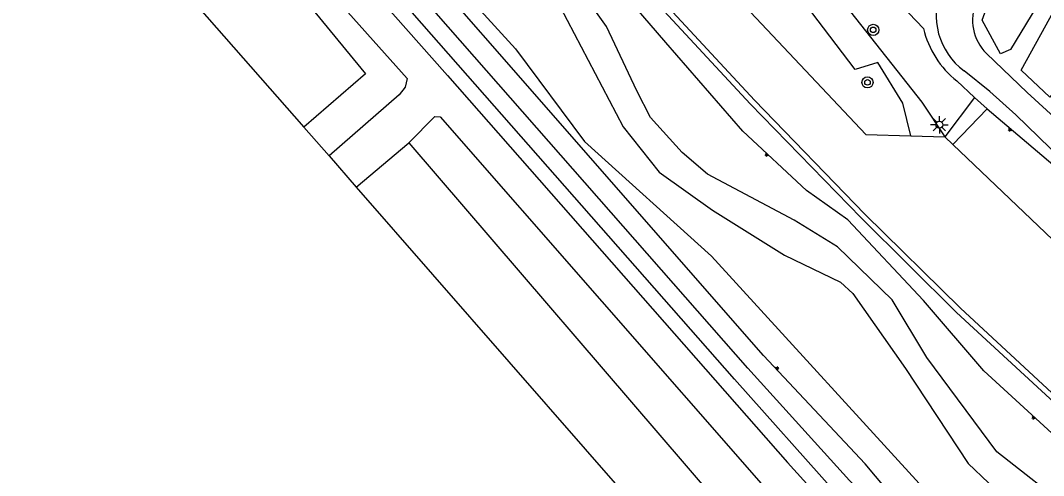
# Model space of a CAD drawing. Extents: x 131000 to 133014, y 396499 to 399001.
# Drawn here: x 132758.2 to 132831.8, y 397031.7 to 397064.3 of the extents above; entities that cross this region are included whole.
import ezdxf

# ---------------------------------------------------------------- set-up
doc = ezdxf.new("R2010")
doc.units = 0
for name, color, linetype in [('gg-afsc-hekwerk', 7, 'Continuous'), ('gg-afsc-muur', 7, 'Continuous'), ('gg-aspt-spoorlijn', 7, 'Continuous'), ('gg-knt-BGT kruinlijn', 7, 'Continuous'), ('gg-knt-verharding', 7, 'Continuous'), ('gg-kntw-bovenkant insteek waterloop', 7, 'Continuous'), ('gg-kntw-waterlijn', 7, 'Continuous'), ('gt-grn-groengrens', 7, 'Continuous'), ('gt-symb-boom', 7, 'Continuous'), ('gt-symb-lichtmast', 7, 'Continuous'), ('gt-symb-talud symbool', 7, 'Continuous')]:
    doc.layers.add(name, color=color, linetype=linetype)

# ---------------------------------------------------------------- blocks, each defined once
blk = doc.blocks.new('gt0-LMAST')
at = {"layer": 'gt-symb-lichtmast'}
for p, q in [((-0.182, 0.173), (-0.447, 0.438)), ((-0.005, 0.246), (-0.005, 0.621)), ((0.172, 0.173), (0.437, 0.438)), ((-0.255, -0.004), (-0.63, -0.004)), ((-0.182, -0.181), (-0.447, -0.446)), ((-0.005, -0.254), (-0.005, -0.629)), ((0.437, -0.446), (0.172, -0.181)), ((0.245, -0.004), (0.62, -0.004))]:
    blk.add_line(p, q, dxfattribs=at)
blk.add_circle((-0.005, -0.004), 0.25, dxfattribs=at)
blk = doc.blocks.new('gt0-TALUD_1')
at = {"layer": 'gt-symb-talud symbool'}
for p, q in [((0, -1), (0, 0)), ((-1, -1), (-1, 0)), ((-0.5, -2), (-0.5, 0)), ((0.5, -2), (0.5, 0)), ((1, -1), (1, 0))]:
    blk.add_line(p, q, dxfattribs=at)
blk = doc.blocks.new('gt0-BOOM')
at = {"layer": 'gt-symb-boom'}
for radius in [0.4, 0.2]:
    blk.add_circle((0, 0), radius, dxfattribs=at)

msp = doc.modelspace()

# ---------------------------------------------------------------- linework, layer by layer
at = {"layer": 'gg-afsc-hekwerk'}
for p, q in [((132753.283, 397085.513), (132778.588, 397056.673)), ((132778.588, 397056.673), (132780.419, 397054.618)), ((132780.419, 397054.618), (132782.358, 397052.382))]:
    msp.add_line(p, q, dxfattribs=at)
msp.add_lwpolyline([(132782.358, 397052.382), (132804.29, 397027.31), (132779.778, 397021.553)], dxfattribs=at)
at = {"layer": 'gg-afsc-muur'}
for points in [[(132839.683, 397030.941), (132834.325, 397035.787), (132825.79, 397043.687), (132818.913, 397050.439), (132810.97, 397058.632), (132768.608, 397104.245), (132768.313, 397103.967)], [(132839.187, 397030.821), (132834.052, 397035.502), (132825.503, 397043.392), (132818.645, 397050.165), (132810.679, 397058.363), (132768.313, 397103.967)]]:
    msp.add_lwpolyline(points, dxfattribs=at)
at = {"layer": 'gg-aspt-spoorlijn'}
msp.add_lwpolyline([(132822.481, 397026.458), (132817.799, 397031.335), (132810.514, 397039.389), (132770.171, 397085.283), (132757.997, 397099.007)], dxfattribs=at)
at = {"layer": 'gg-knt-BGT kruinlijn'}
for p, q in [((132820.22, 397066.809), (132823.123, 397063.762)), ((132825.529, 397060.001), (132826.797, 397058.806)), ((132826.797, 397058.806), (132827.694, 397058.002))]:
    msp.add_line(p, q, dxfattribs=at)
msp.add_lwpolyline([(132827.694, 397058.002), (132832.434, 397053.999), (132836.483, 397049.756)], dxfattribs=at)
msp.add_arc((132829.727, 397065.336), 6.789, 193.40989, 231.80611, dxfattribs=at)
at = {"layer": 'gg-knt-verharding'}
for p, q in [((132822.216, 397056.057), (132824.661, 397055.989)), ((132824.661, 397055.989), (132825.247, 397055.431)), ((132782.358, 397052.382), (132786.124, 397055.559)), ((132825.247, 397055.431), (132833.975, 397047.121))]:
    msp.add_line(p, q, dxfattribs=at)
for points in [[(132758.294, 397094.527), (132764.055, 397088.438), (132788.92, 397060.384), (132813.342, 397032.623), (132819.555, 397025.767)], [(132756.654, 397093.001), (132762.436, 397086.511), (132786.011, 397060.167), (132785.868, 397059.547), (132785.432, 397059.012), (132780.419, 397054.618)], [(132810.687, 397064.928), (132818.985, 397056.148), (132822.216, 397056.057)], [(132842.208, 397048.439), (132840.405, 397049.997), (132834.209, 397055.871), (132830.587, 397059.174), (132827.651, 397061.975)], [(132840.218, 397046.628), (132839.223, 397047.973), (132837.506, 397049.974), (132835.509, 397051.998), (132829.762, 397057.57), (132827.885, 397059.238), (132826.044, 397060.729)], [(132786.124, 397055.559), (132788.005, 397057.46), (132788.396, 397057.416), (132811.631, 397030.912), (132816.826, 397025.134)]]:
    msp.add_lwpolyline(points, dxfattribs=at)
for centre, radius, start, end in [((132828.996, 397064.713), 4.958, 157.38907, 233.45837), ((132830.014, 397064.368), 3.363, 157.1472, 225.35945)]:
    msp.add_arc(centre, radius, start, end, dxfattribs=at)
at = {"layer": 'gg-kntw-bovenkant insteek waterloop'}
for points in [[(132837.526, 397029.978), (132827.47, 397039.198), (132823.128, 397044.233), (132817.697, 397050.027), (132814.73, 397052.131), (132810.15, 397056.405), (132804.614, 397062.756), (132799.042, 397069.211), (132795.158, 397073.739), (132788.79, 397079.515), (132783.386, 397085.76), (132775.35, 397094.947), (132771.108, 397099.012), (132766.744, 397102.471)], [(132763.279, 397099.172), (132765.971, 397096.163), (132770.889, 397089.725), (132776.177, 397082.156), (132784.506, 397072.506), (132793.792, 397062.317), (132798.767, 397055.656), (132807.891, 397047.43), (132824.34, 397029.441), (132825.564, 397027.655)]]:
    msp.add_lwpolyline(points, dxfattribs=at)
at = {"layer": 'gg-kntw-waterlijn'}
for points in [[(132833.836, 397029.112), (132828.394, 397033.374), (132823.365, 397040.149), (132820.871, 397044.28), (132816.936, 397048.095), (132813.821, 397050.007), (132807.602, 397053.304), (132805.789, 397054.868), (132803.502, 397057.377), (132802.524, 397059.303), (132800.355, 397063.899), (132797.171, 397068.361), (132792.304, 397073.372), (132787.414, 397077.413), (132784.532, 397079.341), (132782.529, 397081.145), (132779.88, 397084.889), (132776.331, 397089.667), (132769.906, 397097.147), (132765.673, 397101.445)], [(132764.25, 397100.102), (132767.108, 397098.062), (132772.863, 397091.15), (132778.295, 397084.258), (132786.857, 397074.277), (132792.695, 397070.268), (132797.014, 397065.323), (132801.537, 397056.712), (132804.132, 397053.455), (132807.958, 397050.73), (132813.133, 397047.495), (132817.171, 397045.548), (132818.052, 397044.739), (132821.828, 397039.364), (132826.338, 397032.535), (132830.713, 397028.379)]]:
    msp.add_lwpolyline(points, dxfattribs=at)
at = {"layer": 'gt-grn-groengrens'}
for p, q in [((132826.797, 397058.806), (132824.661, 397055.989)), ((132827.694, 397058.002), (132825.247, 397055.431)), ((132786.124, 397055.559), (132813.086, 397024.234))]:
    msp.add_line(p, q, dxfattribs=at)
for points in [[(132823.784, 397026.746), (132818.942, 397032.51), (132811.618, 397040.306), (132771.157, 397086.486), (132761.496, 397097.555)], [(132821.051, 397026.125), (132816.803, 397030.454), (132809.552, 397038.586), (132769.132, 397084.525), (132759.908, 397094.577), (132758.956, 397095.181)], [(132753.283, 397085.513), (132755.31, 397087.102), (132758.964, 397085.957), (132777.717, 397066.963), (132783.011, 397060.513), (132778.588, 397056.673)], [(132831.618, 397065.947), (132829.389, 397062.259), (132828.668, 397061.943), (132827.356, 397064.358), (132827.962, 397066.076), (132829.08, 397068.046), (132831.618, 397065.947)], [(132822.216, 397056.057), (132821.636, 397058.397), (132819.854, 397061.332), (132818.215, 397060.826), (132813.273, 397067.334), (132810.687, 397064.928)], [(132820.22, 397066.809), (132817.876, 397064.972), (132823, 397058.484), (132824.661, 397055.989)], [(132832.219, 397058.841), (132830.14, 397060.773), (132832.587, 397065.206), (132835.384, 397062.885), (132832.219, 397058.841)]]:
    msp.add_lwpolyline(points, dxfattribs=at)

# ---------------------------------------------------------------- block references
at = {"layer": 'gt-symb-boom'}
for p in [(132819.514, 397063.668), (132819.101, 397059.897)]:
    msp.add_blockref('gt0-BOOM', p, dxfattribs=at)
at = {"layer": 'gt-symb-lichtmast'}
msp.add_blockref('gt0-LMAST', (132824.273, 397056.859), dxfattribs=at)
at = {"layer": 'gt-symb-talud symbool'}
for p, xscale, yscale, rotation in [((132829.394, 397056.566), 0.10000499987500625, 0.10000499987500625, -40.53915174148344), ((132811.913, 397054.76), 0.09976472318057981, 0.09976472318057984, -42.96908578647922), ((132812.542, 397039.322), 0.09982484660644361, 0.09982484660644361, 132.15786211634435), ((132831.087, 397035.882), 0.1004987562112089, 0.10049875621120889, -42.58049078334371)]:
    msp.add_blockref('gt0-TALUD_1', p, dxfattribs=dict(at, xscale=xscale, yscale=yscale, rotation=rotation))

doc.saveas('drawing.dxf')
